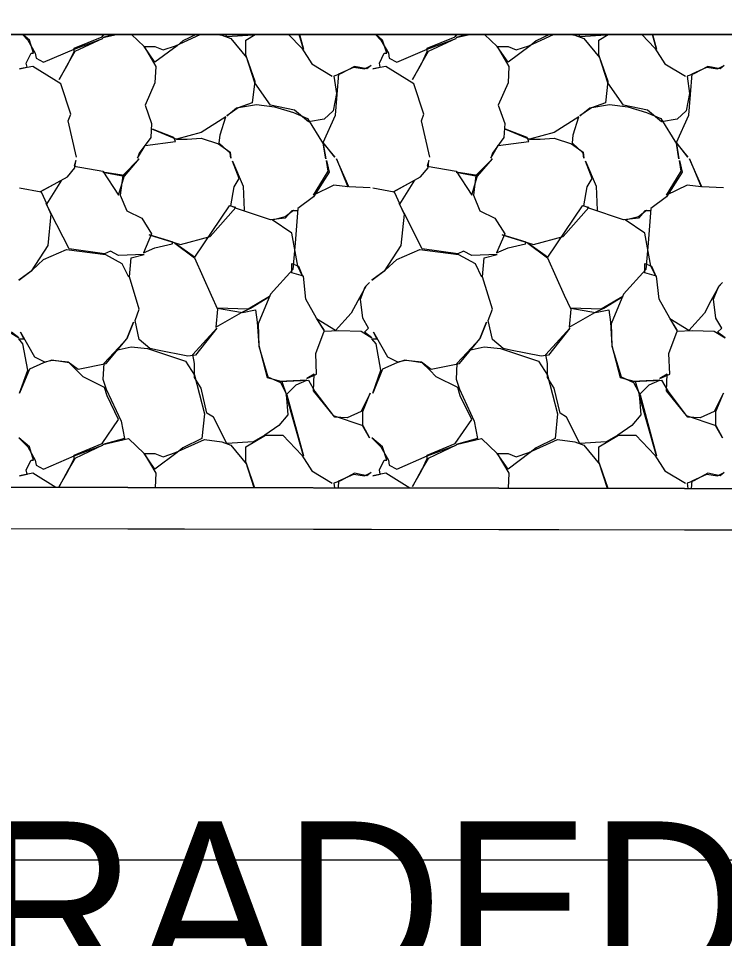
# Model space of a CAD drawing. Extents: x 1574 to 14903, y 7971 to 16537.
# Drawn here: x 4804.97 to 4809.25, y 11499.52 to 11505.1 of the extents above; entities that cross this region are included whole.
import ezdxf

# ---------------------------------------------------------------- set-up
doc = ezdxf.new("R2010")
doc.units = 0
for name, color, linetype in [('DESIGN - EARTHWORK - Shapes', 7, 'Continuous'), ('DESIGN - SHEET - Light Grid', 7, 'Continuous'), ('DESIGN - TRANSPORTATION - Proposed Layout Patterning', 7, 'Continuous'), ('DESIGN - TYPICAL - Finished Grade and Subgrade', 7, 'Continuous'), ('DESIGN - TYPICAL - Slope Tie Text', 7, 'Continuous'), ('SURVEY - GROUND - Bottom of Topsoil Layer', 7, 'Continuous'), ('SURVEY - GROUND - Top of Ground', 7, 'Continuous')]:
    doc.layers.add(name, color=color, linetype=linetype)

msp = doc.modelspace()

# ---------------------------------------------------------------- linework, layer by layer
at = {"layer": 'DESIGN - EARTHWORK - Shapes'}
msp.add_lwpolyline([(4787.7464, 11502.0381), (4800, 11502.0155), (4813.5039, 11501.9905), (4814.2135, 11501.9747), (4819.7045, 11505.8672), (4820.2167, 11506.2227), (4821.1219, 11506.6969), (4825.6996, 11508.5324), (4826.5247, 11508.647), (4826.5247, 11508.897), (4825.6996, 11508.7824), (4821.1219, 11506.9469), (4820.2167, 11506.4727), (4819.7045, 11506.1172), (4818.1285, 11505), (4814.2135, 11502.2247), (4813.5039, 11502.2405), (4800, 11502.2655), (4787.7464, 11502.2881)], dxfattribs=at)
msp.add_lwpolyline([(4787.7464, 11502.2881), (4800, 11502.2655), (4813.5039, 11502.2405), (4814.2135, 11502.2247), (4818.1285, 11505), (4766.8294, 11505), (4761.3854, 11502.278), (4772.5653, 11501.9398), (4776.2343, 11502.084), (4778.9681, 11502.2036), (4779.4189, 11502.1975), (4783.5033, 11502.2831), (4784.9881, 11502.2933), (4786.5306, 11502.1327)], close=True, dxfattribs=at)
at = {"layer": 'DESIGN - SHEET - Light Grid'}
msp.add_line((4800, 11500), (5100, 11500), dxfattribs=at)
at = {"layer": 'DESIGN - TRANSPORTATION - Proposed Layout Patterning'}
msp.add_line((4818.1285, 11505), (4766.8294, 11505), dxfattribs=at)
for points in [[(4805.3182, 11504.2564), (4805.2682, 11504.4764), (4805.2832, 11504.5164), (4805.2232, 11504.7014), (4805.0532, 11504.8064), (4804.9732, 11504.7914), (4805.0182, 11504.8014), (4805.0132, 11504.8264), (4805.0432, 11504.8864), (4805.0582, 11504.8864), (4805.0332, 11504.9664), (4804.9935, 11505)], [(4804.9896, 11505), (4805.0232, 11504.9664), (4805.0682, 11504.8864), (4805.0732, 11504.8564), (4805.1182, 11504.8314), (4805.3032, 11504.9114), (4805.4782, 11504.9764), (4805.3082, 11504.8964), (4805.2682, 11504.8264), (4805.2132, 11504.7264), (4805.2682, 11504.8214), (4805.3032, 11504.8964), (4805.3032, 11504.9164), (4805.4732, 11504.9864), (4805.4825, 11505)], [(4805.5472, 11505), (4805.4782, 11504.9814), (4805.5605, 11505)], [(4805.6505, 11505), (4805.7282, 11504.9264), (4805.7982, 11504.8064), (4805.7932, 11504.7064), (4805.7332, 11504.5714), (4805.7732, 11504.4614), (4805.7682, 11504.3764), (4805.6982, 11504.2814), (4805.6882, 11504.2514), (4805.7332, 11504.3264), (4805.9182, 11504.3514), (4805.9082, 11504.3764), (4805.7782, 11504.4264), (4805.9232, 11504.3664), (4805.9882, 11504.3664), (4806.0732, 11504.3714), (4806.1782, 11504.3364), (4806.2482, 11504.2864), (4806.2532, 11504.2514), (4806.2482, 11504.2814), (4806.1832, 11504.3414), (4806.1882, 11504.3914), (4806.2232, 11504.5014), (4806.0732, 11504.4064), (4805.9232, 11504.3664)], [(4806.0439, 11505), (4805.9632, 11504.9614), (4805.9282, 11504.9314), (4805.7932, 11504.8314), (4805.7282, 11504.9264), (4805.7932, 11504.9264), (4805.8432, 11504.9064), (4805.9182, 11504.9314), (4806.0682, 11505)], [(4806.173, 11505), (4806.1982, 11504.9964), (4806.2532, 11504.9764), (4806.3482, 11504.8614), (4806.3982, 11504.7164), (4806.3832, 11504.5864), (4806.2982, 11504.5564), (4806.2282, 11504.5064), (4806.2882, 11504.5564), (4806.4082, 11504.5764), (4806.5182, 11504.5614), (4806.6332, 11504.5264), (4806.7182, 11504.4914), (4806.8132, 11504.3364), (4806.8282, 11504.2464), (4806.8132, 11504.3414), (4806.8832, 11504.2564), (4806.8132, 11504.3464), (4806.8882, 11504.5114), (4806.9082, 11504.7614), (4806.9982, 11504.8014), (4807.0632, 11504.7914), (4807.1032, 11504.8114), (4807.0782, 11504.7914), (4807.0032, 11504.8064), (4806.9182, 11504.7614), (4806.8782, 11504.7464), (4806.8932, 11504.6414), (4806.8732, 11504.5364), (4806.8182, 11504.4864), (4806.7232, 11504.4714), (4806.6382, 11504.5414), (4806.4932, 11504.5714), (4806.3982, 11504.7064), (4806.3432, 11504.8764), (4806.3432, 11504.9664), (4806.4008, 11505)], [(4806.3945, 11505), (4806.3882, 11504.9964), (4806.2282, 11504.9864), (4806.2214, 11505)], [(4806.6031, 11505), (4806.6832, 11504.9164), (4806.7432, 11504.8214), (4806.8682, 11504.7464)], [(4806.6692, 11505), (4806.6932, 11504.9114), (4806.668, 11505)], [(4807.4582, 11504.2564), (4807.4082, 11504.4764), (4807.4232, 11504.5164), (4807.3632, 11504.7014), (4807.1932, 11504.8064), (4807.1132, 11504.7914), (4807.1582, 11504.8014), (4807.1532, 11504.8264), (4807.1832, 11504.8864), (4807.1982, 11504.8864), (4807.1732, 11504.9664), (4807.1335, 11505)], [(4807.1296, 11505), (4807.1632, 11504.9664), (4807.2082, 11504.8864), (4807.2132, 11504.8564), (4807.2582, 11504.8314), (4807.4432, 11504.9114), (4807.6182, 11504.9764), (4807.4482, 11504.8964), (4807.4082, 11504.8264), (4807.3532, 11504.7264), (4807.4082, 11504.8214), (4807.4432, 11504.8964), (4807.4432, 11504.9164), (4807.6132, 11504.9864), (4807.6225, 11505)], [(4807.6872, 11505), (4807.6182, 11504.9814), (4807.7005, 11505)], [(4807.7905, 11505), (4807.8682, 11504.9264), (4807.9382, 11504.8064), (4807.9332, 11504.7064), (4807.8732, 11504.5714), (4807.9132, 11504.4614), (4807.9082, 11504.3764), (4807.8382, 11504.2814), (4807.8282, 11504.2514), (4807.8732, 11504.3264), (4808.0582, 11504.3514), (4808.0482, 11504.3764), (4807.9182, 11504.4264), (4808.0632, 11504.3664), (4808.1282, 11504.3664), (4808.2132, 11504.3714), (4808.3182, 11504.3364), (4808.3882, 11504.2864), (4808.3932, 11504.2514), (4808.3882, 11504.2814), (4808.3232, 11504.3414), (4808.3282, 11504.3914), (4808.3632, 11504.5014), (4808.2132, 11504.4064), (4808.0632, 11504.3664)], [(4808.1839, 11505), (4808.1032, 11504.9614), (4808.0682, 11504.9314), (4807.9332, 11504.8314), (4807.8682, 11504.9264), (4807.9332, 11504.9264), (4807.9832, 11504.9064), (4808.0582, 11504.9314), (4808.2082, 11505)], [(4808.313, 11505), (4808.3382, 11504.9964), (4808.3932, 11504.9764), (4808.4882, 11504.8614), (4808.5382, 11504.7164), (4808.5232, 11504.5864), (4808.4382, 11504.5564), (4808.3682, 11504.5064), (4808.4282, 11504.5564), (4808.5482, 11504.5764), (4808.6582, 11504.5614), (4808.7732, 11504.5264), (4808.8582, 11504.4914), (4808.9532, 11504.3364), (4808.9682, 11504.2464), (4808.9532, 11504.3414), (4809.0232, 11504.2564), (4808.9532, 11504.3464), (4809.0282, 11504.5114), (4809.0482, 11504.7614), (4809.1382, 11504.8014), (4809.2032, 11504.7914), (4809.2432, 11504.8114), (4809.2182, 11504.7914), (4809.1432, 11504.8064), (4809.0582, 11504.7614), (4809.0182, 11504.7464), (4809.0332, 11504.6414), (4809.0132, 11504.5364), (4808.9582, 11504.4864), (4808.8632, 11504.4714), (4808.7782, 11504.5414), (4808.6332, 11504.5714), (4808.5382, 11504.7064), (4808.4832, 11504.8764), (4808.4832, 11504.9664), (4808.5408, 11505)], [(4808.5345, 11505), (4808.5282, 11504.9964), (4808.3682, 11504.9864), (4808.3614, 11505)], [(4808.7431, 11505), (4808.8232, 11504.9164), (4808.8832, 11504.8214), (4809.0082, 11504.7464)], [(4808.8092, 11505), (4808.8332, 11504.9114), (4808.808, 11505)], [(4804.9732, 11504.0714), (4805.1032, 11504.0464), (4805.1382, 11503.9714), (4805.2282, 11504.1164), (4805.0982, 11504.0464), (4805.2632, 11504.1364), (4805.3082, 11504.1914), (4805.3132, 11504.2364), (4805.3032, 11504.2014), (4805.4782, 11504.1714), (4805.5732, 11504.0264), (4805.6082, 11504.1464), (4805.4782, 11504.1664), (4805.6082, 11504.1414), (4805.6982, 11504.2464), (4805.5982, 11504.1464), (4805.5832, 11504.0264), (4805.6232, 11503.9314), (4805.7132, 11503.8864), (4805.7732, 11503.7914), (4805.7232, 11503.6764), (4805.7932, 11503.7064), (4805.8982, 11503.7314), (4805.9032, 11503.7414), (4805.7582, 11503.7864), (4805.9482, 11503.7264), (4806.1282, 11503.7764), (4806.2832, 11503.9514), (4806.2432, 11503.9614), (4806.0332, 11503.6514), (4805.9132, 11503.7364), (4806.0332, 11503.6464), (4806.1332, 11503.4214), (4806.1732, 11503.3364), (4806.1632, 11503.2264), (4806.3182, 11503.3164), (4806.3732, 11503.3414), (4806.4882, 11503.4114), (4806.3582, 11503.3364), (4806.1732, 11503.3414), (4806.3232, 11503.3164), (4806.4032, 11503.3314), (4806.4132, 11503.2564), (4806.4232, 11503.1164), (4806.4732, 11502.9214), (4806.5632, 11502.8964), (4806.5882, 11502.8214), (4806.5982, 11502.6964), (4806.5432, 11502.6314), (4806.4582, 11502.5714), (4806.3882, 11502.5314), (4806.2282, 11502.5214), (4806.1482, 11502.6814), (4806.1082, 11502.7064), (4806.0732, 11502.8564), (4806.0332, 11502.9214), (4806.0332, 11503.0064), (4806.0232, 11503.0614), (4806.1682, 11503.2214), (4806.0382, 11503.0564), (4805.9932, 11503.0514), (4805.8082, 11503.0864), (4805.7632, 11503.0964), (4805.6982, 11503.1514), (4805.6732, 11503.2664), (4805.6982, 11503.3364), (4805.6382, 11503.5314), (4805.6482, 11503.6464), (4805.7282, 11503.6664), (4805.5732, 11503.6614), (4805.5232, 11503.6864), (4805.4882, 11503.6714), (4805.2732, 11503.7014), (4805.1632, 11503.9164), (4805.1332, 11503.9764), (4805.1632, 11503.9114), (4805.1432, 11503.7214), (4805.0432, 11503.5664), (4804.9682, 11503.5114), (4805.0482, 11503.5714), (4805.1182, 11503.6364), (4805.2582, 11503.6964), (4805.4932, 11503.6664), (4805.5932, 11503.6114), (4805.6332, 11503.5314)], [(4807.0982, 11504.0714), (4806.9682, 11504.0764), (4806.8932, 11504.2464), (4806.9632, 11504.0764), (4806.8782, 11504.0864), (4806.7532, 11504.0264), (4806.8432, 11504.1714), (4806.8332, 11504.2364), (4806.8482, 11504.1664), (4806.7532, 11504.0164), (4806.6582, 11503.9464), (4806.6432, 11503.7364), (4806.6282, 11503.5764), (4806.4932, 11503.4264), (4806.4182, 11503.2464), (4806.4232, 11503.1114), (4806.4782, 11502.9264), (4806.5532, 11502.8914), (4806.5932, 11502.8164), (4806.6932, 11502.4464), (4806.5882, 11502.8164), (4806.6482, 11502.8764), (4806.7132, 11502.9064), (4806.5482, 11502.8964), (4806.7232, 11502.9064), (4806.7632, 11502.8364), (4806.8732, 11502.6914), (4807.0532, 11502.6314), (4807.0932, 11502.5564), (4807.0532, 11502.6264), (4807.0532, 11502.7164), (4807.0982, 11502.8264), (4807.0432, 11502.7164), (4806.9582, 11502.6764), (4806.8832, 11502.6814), (4806.7532, 11502.8414), (4806.7582, 11502.9414), (4806.7132, 11502.9164), (4806.7732, 11502.9414), (4806.7682, 11503.0664), (4806.8182, 11503.2014), (4806.9082, 11503.2064), (4807.0432, 11503.2014), (4807.1082, 11503.1614), (4807.0632, 11503.1964), (4807.0882, 11503.2214), (4807.0532, 11503.2814), (4807.0382, 11503.3964), (4807.0682, 11503.4714), (4807.0932, 11503.4964), (4807.0732, 11503.4764), (4807.0232, 11503.3864), (4806.9832, 11503.3114), (4806.8882, 11503.2064), (4806.7732, 11503.2764), (4806.8182, 11503.2064), (4806.7732, 11503.2814), (4806.7082, 11503.3964), (4806.6932, 11503.5364), (4806.6232, 11503.5564), (4806.6232, 11503.6114), (4806.6632, 11503.5964), (4806.6882, 11503.5364), (4806.6582, 11503.5964), (4806.6232, 11503.7964), (4806.5032, 11503.8764), (4806.5832, 11503.8964), (4806.6332, 11503.9364), (4806.6582, 11503.9314), (4806.6232, 11503.9314), (4806.5832, 11503.8864), (4806.4932, 11503.8764), (4806.2882, 11503.9464), (4806.2532, 11503.9614), (4806.2732, 11504.0764), (4806.3032, 11504.1264), (4806.2632, 11504.2314), (4806.3282, 11504.0814), (4806.3332, 11503.9364)], [(4807.1132, 11504.0714), (4807.2432, 11504.0464), (4807.2782, 11503.9714), (4807.3682, 11504.1164), (4807.2382, 11504.0464), (4807.4032, 11504.1364), (4807.4482, 11504.1914), (4807.4532, 11504.2364), (4807.4432, 11504.2014), (4807.6182, 11504.1714), (4807.7132, 11504.0264), (4807.7482, 11504.1464), (4807.6182, 11504.1664), (4807.7482, 11504.1414), (4807.8382, 11504.2464), (4807.7382, 11504.1464), (4807.7232, 11504.0264), (4807.7632, 11503.9314), (4807.8532, 11503.8864), (4807.9132, 11503.7914), (4807.8632, 11503.6764), (4807.9332, 11503.7064), (4808.0382, 11503.7314), (4808.0432, 11503.7414), (4807.8982, 11503.7864), (4808.0882, 11503.7264), (4808.2682, 11503.7764), (4808.4232, 11503.9514), (4808.3832, 11503.9614), (4808.1732, 11503.6514), (4808.0532, 11503.7364), (4808.1732, 11503.6464), (4808.2732, 11503.4214), (4808.3132, 11503.3364), (4808.3032, 11503.2264), (4808.4582, 11503.3164), (4808.5132, 11503.3414), (4808.6282, 11503.4114), (4808.4982, 11503.3364), (4808.3132, 11503.3414), (4808.4632, 11503.3164), (4808.5432, 11503.3314), (4808.5532, 11503.2564), (4808.5632, 11503.1164), (4808.6132, 11502.9214), (4808.7032, 11502.8964), (4808.7282, 11502.8214), (4808.7382, 11502.6964), (4808.6832, 11502.6314), (4808.5982, 11502.5714), (4808.5282, 11502.5314), (4808.3682, 11502.5214), (4808.2882, 11502.6814), (4808.2482, 11502.7064), (4808.2132, 11502.8564), (4808.1732, 11502.9214), (4808.1732, 11503.0064), (4808.1632, 11503.0614), (4808.3082, 11503.2214), (4808.1782, 11503.0564), (4808.1332, 11503.0514), (4807.9482, 11503.0864), (4807.9032, 11503.0964), (4807.8382, 11503.1514), (4807.8132, 11503.2664), (4807.8382, 11503.3364), (4807.7782, 11503.5314), (4807.7882, 11503.6464), (4807.8682, 11503.6664), (4807.7132, 11503.6614), (4807.6632, 11503.6864), (4807.6282, 11503.6714), (4807.4132, 11503.7014), (4807.3032, 11503.9164), (4807.2732, 11503.9764), (4807.3032, 11503.9114), (4807.2832, 11503.7214), (4807.1832, 11503.5664), (4807.1082, 11503.5114), (4807.1882, 11503.5714), (4807.2582, 11503.6364), (4807.3982, 11503.6964), (4807.6332, 11503.6664), (4807.7332, 11503.6114), (4807.7732, 11503.5314)], [(4809.2382, 11504.0714), (4809.1082, 11504.0764), (4809.0332, 11504.2464), (4809.1032, 11504.0764), (4809.0182, 11504.0864), (4808.8932, 11504.0264), (4808.9832, 11504.1714), (4808.9732, 11504.2364), (4808.9882, 11504.1664), (4808.8932, 11504.0164), (4808.7982, 11503.9464), (4808.7832, 11503.7364), (4808.7682, 11503.5764), (4808.6332, 11503.4264), (4808.5582, 11503.2464), (4808.5632, 11503.1114), (4808.6182, 11502.9264), (4808.6932, 11502.8914), (4808.7332, 11502.8164), (4808.8332, 11502.4464), (4808.7282, 11502.8164), (4808.7882, 11502.8764), (4808.8532, 11502.9064), (4808.6882, 11502.8964), (4808.8632, 11502.9064), (4808.9032, 11502.8364), (4809.0132, 11502.6914), (4809.1932, 11502.6314), (4809.2332, 11502.5564), (4809.1932, 11502.6264), (4809.1932, 11502.7164), (4809.2382, 11502.8264), (4809.1832, 11502.7164), (4809.0982, 11502.6764), (4809.0232, 11502.6814), (4808.8932, 11502.8414), (4808.8982, 11502.9414), (4808.8532, 11502.9164), (4808.9132, 11502.9414), (4808.9082, 11503.0664), (4808.9582, 11503.2014), (4809.0482, 11503.2064), (4809.1832, 11503.2014), (4809.2482, 11503.1614), (4809.2032, 11503.1964), (4809.2282, 11503.2214), (4809.1932, 11503.2814), (4809.1782, 11503.3964), (4809.2082, 11503.4714), (4809.2332, 11503.4964), (4809.2132, 11503.4764), (4809.1632, 11503.3864), (4809.1232, 11503.3114), (4809.0282, 11503.2064), (4808.9132, 11503.2764), (4808.9582, 11503.2064), (4808.9132, 11503.2814), (4808.8482, 11503.3964), (4808.8332, 11503.5364), (4808.7632, 11503.5564), (4808.7632, 11503.6114), (4808.8032, 11503.5964), (4808.8282, 11503.5364), (4808.7982, 11503.5964), (4808.7632, 11503.7964), (4808.6432, 11503.8764), (4808.7232, 11503.8964), (4808.7732, 11503.9364), (4808.7982, 11503.9314), (4808.7632, 11503.9314), (4808.7232, 11503.8864), (4808.6332, 11503.8764), (4808.4282, 11503.9464), (4808.3932, 11503.9614), (4808.4132, 11504.0764), (4808.4432, 11504.1264), (4808.4032, 11504.2314), (4808.4682, 11504.0814), (4808.4732, 11503.9364)], [(4805.1917, 11502.2559), (4805.0532, 11502.3414), (4804.9732, 11502.3264), (4805.0182, 11502.3364), (4805.0132, 11502.3614), (4805.0432, 11502.4214), (4805.0582, 11502.4214), (4805.0332, 11502.5014), (4804.9682, 11502.5564), (4805.0232, 11502.5014), (4805.0682, 11502.4214), (4805.0732, 11502.3914), (4805.1182, 11502.3664), (4805.3032, 11502.4464), (4805.4782, 11502.5114), (4805.3082, 11502.4314), (4805.2682, 11502.3614), (4805.2132, 11502.2614), (4805.2682, 11502.3564), (4805.3032, 11502.4314), (4805.3032, 11502.4514), (4805.4732, 11502.5214), (4805.5732, 11502.6664), (4805.5032, 11502.8114), (4805.4882, 11502.8614), (4805.3582, 11502.9264), (4805.3182, 11502.9664), (4805.2732, 11503.0114), (4805.1682, 11503.0264), (4805.1182, 11503.0114), (4805.0332, 11502.9714), (4804.9732, 11502.8264), (4805.0232, 11502.9664), (4804.9932, 11503.1264), (4804.9682, 11503.1564), (4804.9982, 11503.1564), (4804.9782, 11503.1964), (4805.0632, 11503.0464), (4805.1232, 11503.0164), (4805.1732, 11503.0264), (4805.2682, 11503.0164), (4805.3282, 11502.9714), (4805.4982, 11503.0064), (4805.6232, 11503.1564), (4805.6632, 11503.2564), (4805.6232, 11503.1564), (4805.5432, 11503.0714), (4805.4832, 11503.0064), (4805.4782, 11502.9114), (4805.4982, 11502.8514), (4805.5882, 11502.6564), (4805.6082, 11502.5514), (4805.4782, 11502.5164), (4805.6332, 11502.5514), (4805.7282, 11502.4614), (4805.7982, 11502.3414), (4805.7938, 11502.2547)], [(4807.3381, 11502.2519), (4807.1932, 11502.3414), (4807.1132, 11502.3264), (4807.1582, 11502.3364), (4807.1532, 11502.3614), (4807.1832, 11502.4214), (4807.1982, 11502.4214), (4807.1732, 11502.5014), (4807.1082, 11502.5564), (4807.1632, 11502.5014), (4807.2082, 11502.4214), (4807.2132, 11502.3914), (4807.2582, 11502.3664), (4807.4432, 11502.4464), (4807.6182, 11502.5114), (4807.4482, 11502.4314), (4807.4082, 11502.3614), (4807.3532, 11502.2614), (4807.4082, 11502.3564), (4807.4432, 11502.4314), (4807.4432, 11502.4514), (4807.6132, 11502.5214), (4807.7132, 11502.6664), (4807.6432, 11502.8114), (4807.6282, 11502.8614), (4807.4982, 11502.9264), (4807.4582, 11502.9664), (4807.4132, 11503.0114), (4807.3082, 11503.0264), (4807.2582, 11503.0114), (4807.1732, 11502.9714), (4807.1132, 11502.8264), (4807.1632, 11502.9664), (4807.1332, 11503.1264), (4807.1082, 11503.1564), (4807.1382, 11503.1564), (4807.1182, 11503.1964), (4807.2032, 11503.0464), (4807.2632, 11503.0164), (4807.3132, 11503.0264), (4807.4082, 11503.0164), (4807.4682, 11502.9714), (4807.6382, 11503.0064), (4807.7632, 11503.1564), (4807.8032, 11503.2564), (4807.7632, 11503.1564), (4807.6832, 11503.0714), (4807.6232, 11503.0064), (4807.6182, 11502.9114), (4807.6382, 11502.8514), (4807.7282, 11502.6564), (4807.7482, 11502.5514), (4807.6182, 11502.5164), (4807.7732, 11502.5514), (4807.8682, 11502.4614), (4807.9382, 11502.3414), (4807.9336, 11502.2508)], [(4804.9032, 11503.2014), (4804.9682, 11503.1614), (4804.9232, 11503.1964)], [(4805.5582, 11503.0864), (4805.6482, 11503.1064), (4805.7482, 11503.0964), (4805.9782, 11503.0214), (4806.0332, 11502.9364), (4806.0932, 11502.7014), (4806.0782, 11502.5514), (4805.9632, 11502.4964), (4805.9282, 11502.4664), (4805.7932, 11502.3664), (4805.7282, 11502.4614), (4805.7932, 11502.4614), (4805.8432, 11502.4414), (4805.9182, 11502.4664), (4806.0932, 11502.5464), (4806.1982, 11502.5314), (4806.2532, 11502.5114), (4806.3482, 11502.3964), (4806.3974, 11502.2536)], [(4807.6982, 11503.0864), (4807.7882, 11503.1064), (4807.8882, 11503.0964), (4808.1182, 11503.0214), (4808.1732, 11502.9364), (4808.2332, 11502.7014), (4808.2182, 11502.5514), (4808.1032, 11502.4964), (4808.0682, 11502.4664), (4807.9332, 11502.3664), (4807.8682, 11502.4614), (4807.9332, 11502.4614), (4807.9832, 11502.4414), (4808.0582, 11502.4664), (4808.2332, 11502.5464), (4808.3382, 11502.5314), (4808.3932, 11502.5114), (4808.4882, 11502.3964), (4808.5382, 11502.2514), (4808.538, 11502.2497)], [(4806.3942, 11502.2536), (4806.3432, 11502.4114), (4806.3432, 11502.5014), (4806.4632, 11502.5714), (4806.5682, 11502.5714), (4806.6832, 11502.4514), (4806.7432, 11502.3564), (4806.8682, 11502.2814)], [(4808.5355, 11502.2497), (4808.4832, 11502.4114), (4808.4832, 11502.5014), (4808.6032, 11502.5714), (4808.7082, 11502.5714), (4808.8232, 11502.4514), (4808.8832, 11502.3564), (4809.0082, 11502.2814)], [(4806.9047, 11502.2527), (4806.9082, 11502.2964), (4806.9982, 11502.3364), (4807.0632, 11502.3264), (4807.1032, 11502.3464), (4807.0782, 11502.3264), (4807.0032, 11502.3414), (4806.9182, 11502.2964), (4806.8782, 11502.2814), (4806.8823, 11502.2527)], [(4809.0444, 11502.2487), (4809.0482, 11502.2964), (4809.1382, 11502.3364), (4809.2032, 11502.3264), (4809.2432, 11502.3464), (4809.2182, 11502.3264), (4809.1432, 11502.3414), (4809.0582, 11502.2964), (4809.0182, 11502.2814), (4809.0228, 11502.2488)]]:
    msp.add_lwpolyline(points, dxfattribs=at)
at = {"layer": 'DESIGN - TYPICAL - Finished Grade and Subgrade'}
msp.add_line((4766.8294, 11505), (4818.1285, 11505), dxfattribs=at)
at = {"layer": 'SURVEY - GROUND - Bottom of Topsoil Layer'}
msp.add_line((4800, 11502.0155), (4813.5039, 11501.9905), dxfattribs=at)
at = {"layer": 'SURVEY - GROUND - Top of Ground'}
msp.add_lwpolyline([(4760.4762, 11502.3314), (4761.2259, 11502.2828), (4772.5653, 11501.9398), (4776.2343, 11502.084), (4778.9681, 11502.2036), (4779.4189, 11502.1975), (4783.5033, 11502.2831), (4784.9881, 11502.2933), (4786.5306, 11502.1327), (4787.7464, 11502.2881), (4800, 11502.2655), (4813.5039, 11502.2405), (4814.2135, 11502.2247), (4819.7045, 11506.1172), (4820.2167, 11506.4727), (4821.1219, 11506.9469), (4825.6996, 11508.7824), (4827.8942, 11509.0872), (4828.7573, 11509.1452), (4829.6726, 11509.1656)], dxfattribs=at)

# ---------------------------------------------------------------- texts
at = {"layer": 'DESIGN - TYPICAL - Slope Tie Text'}
msp.add_text('GRADED SOLID ROCK', height=1, rotation=360, dxfattribs=at).set_placement((4803.6721, 11499.232))

doc.saveas('drawing.dxf')
